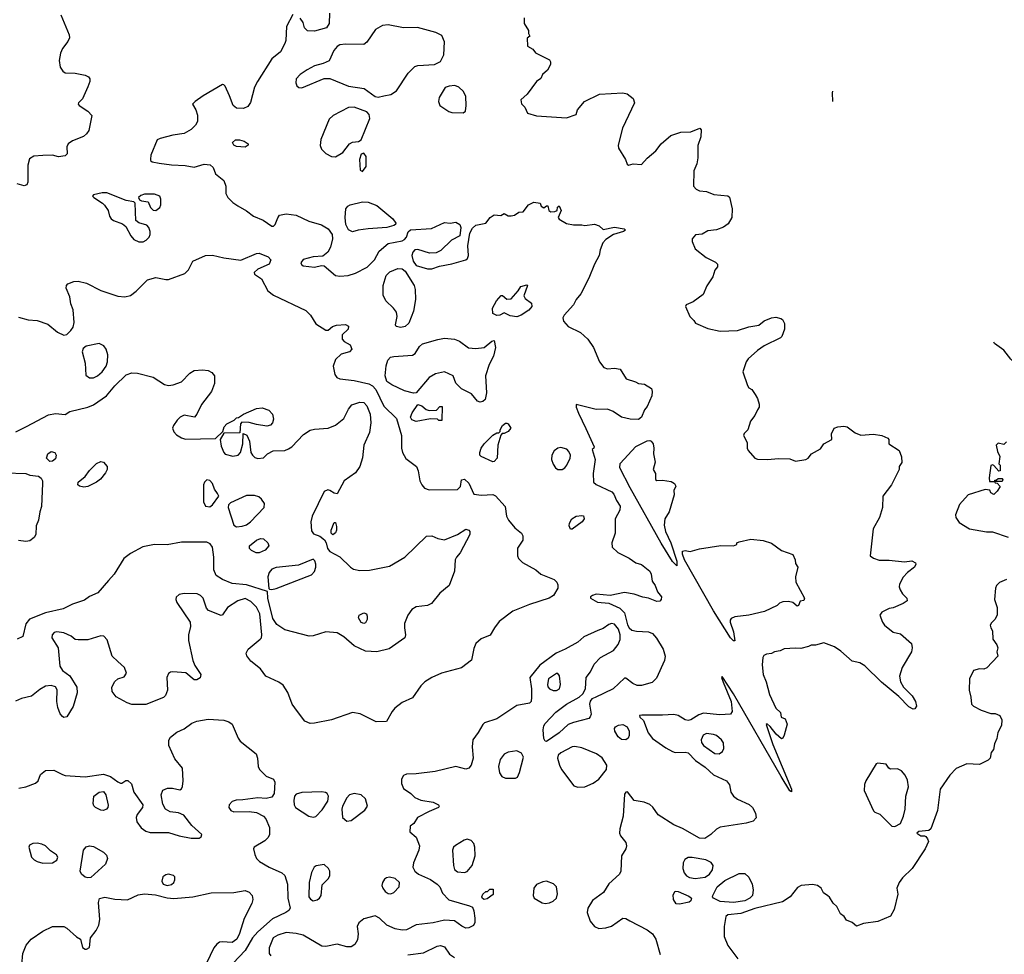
# Model space of a CAD drawing. Extents: x 1173029 to 1307123, y 522559 to 678521.
# Tile 368 of 623: x 1291203 to 1298159, y 560019 to 566622. Entities that reach past the tile are written whole.
import ezdxf

# ---------------------------------------------------------------- set-up
doc = ezdxf.new("R2010")
doc.units = 0

msp = doc.modelspace()

# ---------------------------------------------------------------- linework, layer by layer
at = {"layer": '0CON10XD'}
for points in [[(1291492.7, 566657.3), (1291552, 566515), (1291554, 566495), (1291542.1, 566467.9), (1291505, 566419.2), (1291491.2, 566385), (1291481.8, 566335), (1291487.9, 566287.9), (1291508.3, 566258.3), (1291525, 566247.5), (1291595, 566245.6), (1291665, 566230), (1291689.1, 566219.1), (1291698.8, 566205), (1291698.8, 566185), (1291685, 566147.5), (1291646.1, 566063.9), (1291617.5, 566035), (1291616.7, 566025), (1291622.5, 566015), (1291685, 565976.7), (1291712.5, 565945), (1291690.9, 565839.1), (1291674.3, 565815), (1291652.5, 565797.5), (1291575, 565766.5), (1291544.2, 565745), (1291535.8, 565725), (1291538, 565675), (1291525, 565660), (1291475.7, 565654.3), (1291435, 565664), (1291365, 565663.3), (1291303, 565657), (1291271.7, 565638.3), (1291260, 565595), (1291260, 565475), (1291253.9, 565456.1), (1291235, 565448.8), (1291183.6, 565463.6)], [(1293131.7, 566658.3), (1293086.7, 566575), (1293083.3, 566475), (1293076.7, 566455), (1293045.6, 566394.4), (1292984.4, 566345.6), (1292881.9, 566185), (1292862.5, 566145), (1292833, 566037), (1292815, 566010), (1292785, 565994.4), (1292735, 565996), (1292710.8, 566015), (1292684.4, 566085), (1292655, 566152.5), (1292645, 566162.5), (1292635, 566163.3), (1292498, 566085), (1292442, 566045), (1292423.3, 566025), (1292446.2, 565986.2), (1292458.1, 565948.1), (1292458, 565902), (1292445, 565876), (1292413.1, 565846.9), (1292365, 565819.2), (1292284, 565806), (1292195, 565783.8), (1292175, 565773.3), (1292129.2, 565665), (1292126.4, 565636.4), (1292127.5, 565627.5), (1292138.3, 565618.3), (1292188.3, 565608.3), (1292275, 565596.4), (1292372.2, 565592.2), (1292435, 565580), (1292505, 565601.4), (1292547.4, 565597.4), (1292568.7, 565578.7), (1292585, 565533.3), (1292646, 565485), (1292660, 565445), (1292660, 565395), (1292674, 565365), (1292709.7, 565329.7), (1292745, 565306.2), (1292805, 565272), (1292853.6, 565233.6), (1292923.8, 565205), (1292985, 565163.1), (1292996.4, 565163.6), (1293008.6, 565175), (1293026.7, 565223.3), (1293039.4, 565240.6), (1293085, 565250.9), (1293155, 565240.5), (1293245, 565199.1), (1293335, 565172.5), (1293382.5, 565145), (1293409.4, 565105), (1293412.2, 565075), (1293397.9, 565015), (1293380.2, 564979.8), (1293345, 564950.8), (1293275, 564945.6), (1293205, 564928), (1293188.8, 564905), (1293192.7, 564892.7), (1293205, 564883.8), (1293285, 564874.2), (1293335, 564886), (1293355, 564884.2), (1293435, 564814.3), (1293465, 564809.4), (1293522.5, 564815), (1293575, 564830.5), (1293656.6, 564873.4), (1293708.5, 564925), (1293743.2, 564986.8), (1293805, 565040.8), (1293905, 565060), (1293921.7, 565068.3), (1293935, 565086.7), (1293947.5, 565122.5), (1293965, 565138.6), (1294112.1, 565147.9), (1294205, 565188.6), (1294245, 565183.8), (1294285, 565191.2), (1294312.5, 565175), (1294320, 565155), (1294312.5, 565095), (1294254.4, 565065.6), (1294179.1, 564990.9), (1294145, 564975.7), (1294098.3, 564971.7), (1294015, 564997.8), (1293995, 564997.1), (1293980.2, 564979.8), (1293973.1, 564956.9), (1293981.7, 564915), (1294005, 564886.1), (1294085, 564861.1), (1294115, 564861.9), (1294168.5, 564881.5), (1294255, 564896.9), (1294355, 564925.8), (1294365.6, 564935), (1294372.9, 564955), (1294368.6, 565025), (1294383.8, 565115), (1294401.4, 565148.6), (1294425, 565170), (1294495, 565184.2), (1294526.7, 565225), (1294555, 565243.3), (1294601.7, 565238.3), (1294625, 565252.5), (1294655, 565236.7), (1294675, 565236.7), (1294697.7, 565242.3), (1294728.3, 565261.7), (1294760, 565265), (1294796.7, 565315), (1294835, 565332), (1294880, 565325), (1294886.7, 565305), (1294905, 565293.8), (1294925, 565307.5), (1294935, 565307.5), (1294942, 565275), (1294955, 565264), (1294983.3, 565266.7), (1295000, 565275), (1295003, 565297), (1295015, 565307.5), (1295027.5, 565275), (1295007.5, 565225), (1295015, 565212.5), (1295065, 565183.3), (1295115, 565172), (1295173.9, 565173.9), (1295195, 565168.8), (1295265, 565178), (1295295.8, 565165.8), (1295325, 565138.8), (1295405, 565157.1), (1295474.1, 565144.1), (1295483.3, 565135), (1295468.8, 565125), (1295399.2, 565105), (1295345, 565068.6), (1295322, 565045), (1295303.2, 564996.8), (1295296.9, 564955), (1295263.5, 564895), (1295224.5, 564795), (1295166.9, 564685)], [(1293392.5, 566667.5), (1293390, 566595), (1293369.2, 566565), (1293285, 566541.9), (1293235, 566544), (1293216, 566565), (1293205, 566602.5), (1293183.9, 566633.9)], [(1294767.5, 566635), (1294767.5, 566595), (1294797.5, 566545), (1294797.5, 566525), (1294807.5, 566505), (1294788.3, 566491.7), (1294790, 566435), (1294827.5, 566415), (1294847, 566387), (1294945, 566337.5), (1294952.5, 566325), (1294952.5, 566305), (1294932.5, 566265), (1294897.5, 566235), (1294883.9, 566206.1), (1294853.3, 566185), (1294787.5, 566095), (1294743.3, 566055), (1294748.8, 566028.8), (1294772.5, 566005), (1294790.7, 565960.7), (1294855, 565942), (1295065, 565930), (1295135, 565952.5), (1295143.3, 565985), (1295192.5, 566045), (1295300, 566095), (1295465, 566106.2), (1295495, 566097.5), (1295536.4, 566066.4), (1295546.7, 566035), (1295462, 565855), (1295430, 565735), (1295433.3, 565715), (1295483.3, 565635), (1295495, 565602.5), (1295505, 565593.8), (1295537, 565603), (1295595, 565600), (1295636.2, 565645), (1295696.2, 565695), (1295734.5, 565745.5), (1295803.3, 565805), (1295875, 565828), (1295945, 565830), (1296007, 565857), (1296017.5, 565845), (1296015.9, 565794.1), (1295993, 565733), (1295993, 565647), (1295986.7, 565605), (1295965.8, 565555), (1295964, 565445), (1295981.2, 565425), (1296005, 565413.1), (1296055, 565409.4), (1296106, 565386), (1296205, 565376.7), (1296218.3, 565368.3), (1296235.9, 565285.9), (1296234.3, 565225.7), (1296209.3, 565180.7), (1296176.4, 565156.4), (1296125, 565138.6), (1296065, 565130), (1296025, 565106), (1295978.3, 565101.7), (1295953.8, 565075), (1295953.3, 565055), (1295975, 565003.3), (1296052.7, 564942.7), (1296118.8, 564908.8), (1296132.5, 564895), (1296132.5, 564875), (1296115, 564852.5), (1296098.8, 564805), (1296057.3, 564742.7), (1296030.5, 564679.5), (1295960.7, 564629.3), (1295911.7, 564608.3), (1295907.5, 564595), (1295937.5, 564525), (1295966.4, 564496.4), (1295977, 564477), (1296065, 564440), (1296151.2, 564421.2), (1296275, 564426.7), (1296355, 564453.3), (1296425, 564463.8), (1296462.5, 564495), (1296515, 564516), (1296545, 564520), (1296580.7, 564510.7), (1296593.3, 564503.3), (1296606.7, 564475), (1296606.7, 564435), (1296586.7, 564385), (1296577.5, 564375), (1296462.7, 564317.3), (1296416.7, 564285), (1296350, 564225), (1296336, 564205), (1296311.2, 564135), (1296345, 564036.7), (1296355, 564020), (1296375, 564010), (1296398.8, 563975), (1296416.2, 563945), (1296426.2, 563905), (1296426.2, 563885), (1296416.7, 563865), (1296396.7, 563825), (1296366.7, 563785), (1296346.2, 563725), (1296320.6, 563699.4), (1296316.2, 563685), (1296342.5, 563635), (1296343.3, 563595), (1296349.3, 563579.3), (1296397.5, 563525), (1296416.4, 563516.4), (1296486.1, 563513.9), (1296565, 563522.5), (1296645, 563520), (1296685, 563502.5), (1296755.9, 563514.1), (1296773.3, 563525), (1296797.5, 563555), (1296860.3, 563589.7), (1296884.4, 563625.6), (1296940, 563655), (1296937.5, 563695), (1296957.5, 563735), (1296983.6, 563746.4), (1297025, 563750), (1297050, 563745), (1297105, 563703.3), (1297145, 563686.2), (1297235, 563693.3), (1297293.3, 563683.3), (1297336.4, 563666.4), (1297342.5, 563655), (1297342.5, 563625), (1297417.3, 563577.3), (1297433, 563533), (1297436.2, 563493.8), (1297417.5, 563465), (1297416.2, 563445), (1297361.9, 563335), (1297300.6, 563255), (1297299.2, 563175), (1297278, 563105), (1297233.8, 563025), (1297212.5, 562835), (1297235, 562816.7), (1297275, 562804), (1297345, 562804), (1297455, 562792), (1297505, 562799.2), (1297532.5, 562785), (1297533.3, 562775), (1297525.5, 562754.5), (1297474.5, 562715.5), (1297445, 562684.2), (1297419.4, 562635), (1297417.1, 562615), (1297423.4, 562593.4), (1297440, 562565), (1297471.2, 562535), (1297473.3, 562515), (1297445, 562497.1), (1297375, 562467.5), (1297345, 562462), (1297295, 562436.2), (1297278.8, 562415), (1297298, 562365), (1297313.4, 562343.4), (1297375, 562294.2), (1297425, 562282), (1297503.3, 562215), (1297508.8, 562185), (1297503.8, 562155), (1297438.2, 562045), (1297420, 561985), (1297426.5, 561945), (1297447.5, 561905), (1297509.1, 561845), (1297531.5, 561805), (1297538.6, 561771.4), (1297527.1, 561752.9), (1297515, 561750), (1297485, 561768.1), (1297415, 561839.4), (1297292.3, 561942.3), (1297175, 562057.1), (1297137.6, 562077.6), (1297085, 562090), (1297005, 562161.2), (1296960, 562190), (1296885, 562218.8), (1296825, 562204), (1296795, 562204), (1296775, 562194.3), (1296720.7, 562179.3), (1296685, 562182.5), (1296605, 562176.4), (1296575, 562162.9), (1296535, 562155.8), (1296515, 562143.8), (1296480, 562140), (1296460.7, 562129.3), (1296453.9, 562116.1), (1296448.8, 562065), (1296455.8, 561995), (1296476, 561945), (1296499.2, 561855), (1296545, 561756.7), (1296576.9, 561726.9), (1296583.3, 561695), (1296612, 561682), (1296624.3, 561645), (1296605, 561567.5), (1296595, 561546.7), (1296585, 561541.2), (1296547.5, 561575), (1296505, 561629.2), (1296485, 561647.5), (1296477.5, 561642.5), (1296525, 561500), (1296656.4, 561185), (1296655, 561167.5), (1296645, 561174.2), (1296582.5, 561275), (1296245, 561858.9), (1296165, 561982.5), (1296162, 561975), (1296172.4, 561942.4), (1296230.6, 561805), (1296236.2, 561735), (1296224, 561716), (1296148.6, 561711.4), (1296035, 561721.6), (1296000.5, 561709.5), (1295945, 561675.3), (1295925, 561670.7), (1295905, 561675.4), (1295854.2, 561705), (1295825, 561712.5), (1295745, 561707.3), (1295599.3, 561709.3), (1295582.5, 561705), (1295583.3, 561695), (1295610, 561670), (1295643.3, 561583.3), (1295674, 561544), (1295766.8, 561476.8), (1295815, 561450.8), (1295835, 561444.2), (1295905, 561447.8), (1295925, 561441.5), (1295977.5, 561387.5), (1296045, 561340.8), (1296105, 561286.1), (1296195.4, 561245.4), (1296218, 561215), (1296227.5, 561165), (1296246.3, 561136.3), (1296275, 561114.4), (1296356.9, 561076.9), (1296380, 561055), (1296400.8, 561015), (1296406.8, 560983.2), (1296385, 560959.4), (1296334.6, 560945.4), (1296152.7, 560917.3), (1296125, 560903.8), (1296085, 560864), (1296043, 560837), (1296005, 560839.2), (1295885, 560906.7)], [(1293735, 566075.8), (1293775, 566084.2), (1293825, 566094.2), (1293865, 566118.8), (1293948.5, 566245), (1293995, 566291.5), (1294015, 566299.5), (1294134.2, 566305.8), (1294175, 566327.5), (1294198.9, 566375), (1294204.4, 566465), (1294185, 566510), (1294142.4, 566532.4), (1294013.2, 566566.8), (1293915, 566565.5), (1293805, 566586.5), (1293765, 566580.6), (1293717.4, 566552.6), (1293655, 566464), (1293635, 566446), (1293505, 566450), (1293465, 566444.4), (1293445, 566432.9), (1293421.1, 566405), (1293388.8, 566331.2), (1293347.3, 566312.7), (1293285, 566295.7), (1293232.9, 566267.1), (1293184, 566235), (1293156, 566205), (1293152.5, 566175), (1293161.2, 566155), (1293175, 566142.5), (1293195, 566140), (1293354.3, 566205.7), (1293395, 566207.5), (1293525, 566152.3), (1293635.5, 566135.5), (1293715, 566079.2), (1293735, 566075.8)], [(1294335, 565963.3), (1294352.5, 565975), (1294358, 566015), (1294355, 566080), (1294339.2, 566115), (1294306, 566145), (1294276.3, 566156.3), (1294237, 566153), (1294207.7, 566142.3), (1294167.3, 566072.7), (1294161.4, 566045), (1294171.4, 566015), (1294235, 565973.1), (1294255, 565967.1), (1294335, 565963.3)], [(1296948.7, 566045), (1296944.4, 566105), (1296947.7, 566116.8)], [(1293435, 565652.5), (1293486.2, 565685), (1293533.7, 565746.3), (1293555, 565756.7), (1293597.3, 565762.7), (1293615.7, 565774.3), (1293676.4, 565925), (1293672.4, 565952.4), (1293655, 565972.2), (1293565, 566003.9), (1293525, 566002.2), (1293418, 565945), (1293390.3, 565919.7), (1293329.5, 565775), (1293324.5, 565734.5), (1293335, 565708), (1293365, 565678), (1293405, 565656.7), (1293435, 565652.5)], [(1292795, 565722), (1292735, 565726.2), (1292715, 565736.7), (1292706.7, 565755), (1292726.4, 565773.6), (1292755, 565773.8), (1292787.5, 565765), (1292816.7, 565745), (1292816.7, 565735), (1292795, 565722)], [(1293625, 565550), (1293650, 565585), (1293650, 565655), (1293635, 565680), (1293615, 565672.5), (1293603.8, 565635), (1293608.3, 565558.3), (1293625, 565550)], [(1292045, 565052.5), (1292075, 565053.3), (1292096.4, 565063.6), (1292116.7, 565085), (1292125.6, 565105), (1292125.6, 565125.6), (1292114.4, 565154.4), (1292100.3, 565170.3), (1292045, 565186.2), (1292024.1, 565204.1), (1292017.5, 565325), (1292010, 565335), (1291955, 565343.8), (1291818.9, 565398.9), (1291785, 565400), (1291723.3, 565385), (1291717.5, 565375), (1291726.7, 565365), (1291786.8, 565326.8), (1291800.8, 565310.8), (1291826.7, 565275), (1291836.7, 565235), (1291848.8, 565215), (1291865, 565202.9), (1291928.9, 565178.9), (1291951.4, 565161.4), (1291986.7, 565095), (1292009.5, 565069.5), (1292045, 565052.5)], [(1292165, 565273.3), (1292192.5, 565295), (1292200, 565315), (1292200, 565355), (1292192.5, 565375), (1292155, 565390), (1292085, 565390), (1292059.3, 565380.7), (1292042.5, 565365), (1292050, 565350), (1292063, 565343), (1292110, 565335), (1292127.5, 565295), (1292145, 565277.5), (1292165, 565273.3)], [(1293555, 565124), (1293525, 565136.7), (1293507.5, 565175), (1293501.5, 565225), (1293507.8, 565285), (1293521.4, 565305), (1293536.7, 565313.3), (1293625, 565335.6), (1293665, 565331.9), (1293725, 565308.6), (1293838.8, 565215), (1293860, 565185), (1293856.7, 565175), (1293845, 565168.8), (1293796.6, 565153.4), (1293665, 565144.5), (1293595, 565135.6), (1293555, 565124)], [(1291195, 564520), (1291262.3, 564502.3), (1291325, 564495.8), (1291401.3, 564471.3), (1291468.8, 564415), (1291515, 564392.5), (1291535, 564398), (1291564.5, 564425.5), (1291579.7, 564450.3), (1291586.8, 564483.2), (1291581.2, 564571.2), (1291564, 564615), (1291556, 564665), (1291532, 564725), (1291533.3, 564745), (1291542.5, 564755), (1291585, 564772), (1291615, 564774.2), (1291675, 564760.8), (1291775, 564707.8), (1291895, 564668.1), (1291945, 564664), (1291985, 564672.5), (1292026.4, 564703.6), (1292105, 564783.3), (1292165, 564800), (1292235, 564786), (1292255, 564787.5), (1292370.3, 564829.7), (1292395.7, 564854.3), (1292426, 564915), (1292515, 564956.7), (1292565, 564958.2), (1292645, 564939.1), (1292765, 564924), (1292875, 564971.4), (1292895, 564972.5), (1292957.3, 564947.3), (1292978, 564925), (1292966.2, 564895), (1292885, 564858.8), (1292860, 564835), (1292862.5, 564825), (1292911.2, 564791.2), (1292956.9, 564706.9), (1292996.9, 564676.9), (1293223.3, 564566.7), (1293258, 564535), (1293294.3, 564474.3), (1293365, 564427.5), (1293381.7, 564428.3), (1293413.3, 564455), (1293440, 564465), (1293505, 564469.2), (1293525, 564456.7), (1293523.6, 564436.4), (1293480, 564395), (1293480, 564365), (1293495, 564347.5), (1293536.7, 564325), (1293548.8, 564295), (1293532.5, 564275), (1293475, 564258), (1293435, 564222.5), (1293418.2, 564175), (1293428.1, 564115), (1293442.5, 564095), (1293464.6, 564084.6), (1293565, 564073.8), (1293668.8, 564048.8), (1293694.4, 564035), (1293719.6, 564009.6), (1293775, 563891.9), (1293864, 563805), (1293900, 563685), (1293900, 563595), (1293906.2, 563565), (1293931.7, 563521.7), (1294005.8, 563465), (1294017.5, 563435), (1294030.8, 563365), (1294044, 563335), (1294063, 563313), (1294095, 563301.4), (1294295, 563302.5), (1294317, 563323), (1294325, 563370), (1294345, 563376.7), (1294375, 563347.5), (1294410.8, 563270.8), (1294465, 563262), (1294545, 563267.5), (1294565, 563257.5), (1294633.6, 563183.6), (1294643.3, 563115), (1294656.7, 563085), (1294701.7, 563031.7), (1294747.5, 562995), (1294757.5, 562975), (1294757.5, 562945), (1294720.7, 562889.3), (1294720, 562835), (1294727.5, 562815), (1294755, 562786.7), (1294850, 562735), (1294884.5, 562704.5), (1294977.9, 562667.9), (1294998.3, 562648.3), (1295005, 562630), (1295004.3, 562605), (1294975, 562553.3), (1294942.5, 562535), (1294805, 562490), (1294687.4, 562442.6), (1294590.5, 562369.5), (1294556.7, 562325), (1294527.3, 562272.7), (1294462.2, 562247.8), (1294425, 562214), (1294410.6, 562179.4), (1294393.9, 562096.1), (1294325, 562043.3), (1294182, 562005), (1294115, 561975.6), (1294065, 561942.9), (1294037.1, 561915), (1293979.1, 561830.9), (1293905, 561797.5), (1293852.8, 561757.2), (1293834.2, 561735), (1293795, 561663.3), (1293720.9, 561660.9), (1293607.3, 561717.3), (1293555, 561727.8), (1293405, 561675.5), (1293285, 561650.9), (1293255, 561650.4), (1293216.6, 561666.6), (1293165.5, 561735)], [(1293895, 564448.6), (1293863.3, 564455), (1293856.7, 564466.7), (1293870.5, 564525), (1293864.5, 564555), (1293843.5, 564585), (1293789.5, 564635), (1293770.5, 564675), (1293771.8, 564745), (1293791.5, 564815), (1293818.3, 564841.7), (1293875, 564863.8), (1293905, 564860.9), (1293925, 564845.5), (1293990, 564745), (1293997.5, 564715), (1294000, 564645), (1293985, 564562.5), (1293951.3, 564478.7), (1293925, 564454.4), (1293895, 564448.6)], [(1295166.9, 564685), (1295134.4, 564645), (1295115, 564608.6), (1295048.8, 564535), (1295040, 564515), (1295045, 564492.5), (1295077.5, 564455), (1295165, 564411.2), (1295216, 564365), (1295257, 564307), (1295299.2, 564205), (1295328.8, 564165), (1295355, 564155.7), (1295405, 564160), (1295445, 564152), (1295487.5, 564085), (1295553.9, 564063.9), (1295575, 564051.2), (1295617.7, 564047.7), (1295665.9, 564015.9), (1295672, 563995), (1295669.2, 563965), (1295635, 563890), (1295616.7, 563865), (1295596.1, 563813.9), (1295575, 563796.7), (1295515, 563800), (1295455, 563813.3), (1295395, 563853.8), (1295355, 563870), (1295275, 563868.8), (1295135, 563902.5), (1295134.4, 563885), (1295151.6, 563841.6), (1295202.8, 563732.8), (1295260.6, 563605), (1295258.8, 563595), (1295246.7, 563585), (1295268.6, 563515), (1295253.3, 563415), (1295255.8, 563355), (1295275, 563337.1), (1295385.3, 563285.3), (1295399.5, 563269.5), (1295418.8, 563225), (1295445.3, 563185), (1295443.4, 563156.6), (1295410, 563095), (1295410.5, 562995), (1295386.5, 562925), (1295389.5, 562895), (1295428.8, 562858.8), (1295508.7, 562818.7), (1295555, 562785.6), (1295595, 562772), (1295655, 562725.8), (1295665.4, 562705), (1295671.1, 562655), (1295691.9, 562625), (1295708.9, 562578.9), (1295738.1, 562545), (1295735, 562526.7), (1295725.5, 562514.5), (1295705, 562510.8), (1295645, 562536), (1295605, 562542.2), (1295545, 562562.5), (1295475, 562576.1), (1295375.5, 562554.5), (1295275, 562562.5), (1295250, 562555), (1295236.7, 562545), (1295236.7, 562535), (1295285, 562505.8), (1295365, 562500.8), (1295442, 562465), (1295475, 562431.2), (1295497.6, 562347.6), (1295509.4, 562325), (1295528.8, 562308.8), (1295560.9, 562300.9), (1295645, 562297.3), (1295674.6, 562284.6), (1295701.7, 562251.7), (1295748.6, 562175), (1295762.5, 562125), (1295758, 562095), (1295701.3, 561968.7), (1295671.3, 561938.7), (1295595, 561919.1), (1295565, 561918.2), (1295535, 561931.2), (1295485, 561970), (1295475, 561970), (1295396.6, 561893.4), (1295267.8, 561832.2), (1295245.9, 561824.1), (1295232.5, 561807.5), (1295229.2, 561785), (1295239.4, 561715), (1295234.4, 561695.6), (1295223.8, 561685), (1295115, 561657.5), (1295078.1, 561641.9), (1295015, 561584.6), (1294925, 561521.4), (1294915, 561524), (1294905, 561543.3), (1294900.3, 561605), (1294905, 561632), (1294915, 561649.4), (1294990.4, 561729.6), (1295065.7, 561785), (1295155, 561836), (1295180.8, 561859.2), (1295199.2, 561895), (1295205.8, 561975), (1295235.4, 562014.6), (1295260.9, 562069.1), (1295305.3, 562114.7), (1295397.5, 562165), (1295431.4, 562208.6), (1295445, 562242.5), (1295445.5, 562275.5), (1295434.2, 562315), (1295405, 562352), (1295385, 562355.8), (1295365, 562350), (1295325, 562320), (1295286.5, 562306.5), (1295188.8, 562261.2), (1295145, 562224.4), (1295057.5, 562175), (1294992.5, 562147.5), (1294878.7, 562061.3), (1294806.2, 561975), (1294818.6, 561895), (1294819.2, 561835), (1294816, 561805), (1294805.8, 561794.2), (1294715, 561775.8), (1294575, 561683.1), (1294486.1, 561653.9), (1294475, 561643.3), (1294442, 561585), (1294404.3, 561535), (1294400.6, 561485), (1294405.5, 561405), (1294391.4, 561355), (1294377, 561333), (1294355, 561326.7), (1294285, 561344.6), (1294138.7, 561311.3), (1294005, 561293.1), (1293935, 561291.2), (1293915, 561281.8), (1293899.7, 561255), (1293899.1, 561225), (1293915, 561190.6), (1293965.5, 561155.5), (1293995, 561126.2), (1294038, 561108), (1294125, 561093.8), (1294162.5, 561075), (1294166.7, 561065), (1294162.5, 561055), (1294095, 561028), (1294012.5, 560985), (1293986.4, 560943.6), (1293962.5, 560925), (1293960, 560885), (1294005, 560846.7), (1294026.7, 560785), (1294021.9, 560755), (1293984, 560665), (1293980, 560635), (1293994, 560605), (1294020, 560585), (1294105, 560546.4), (1294151.9, 560515), (1294170, 560495), (1294189.7, 560449.7), (1294234.2, 560404.2), (1294381.7, 560361.7), (1294400.9, 560350.9), (1294412.5, 560325), (1294418.5, 560275), (1294417.4, 560242.6), (1294408.2, 560221.8), (1294376.7, 560205), (1294355, 560204.4), (1294326.4, 560216.4), (1294275, 560254.2), (1294205, 560260), (1294125, 560241.2), (1294005, 560226.4), (1293935, 560192.5), (1293905, 560189.3), (1293855, 560199.2), (1293796, 560225), (1293744.5, 560274.5), (1293715, 560290), (1293635, 560268.5), (1293598.3, 560241.7), (1293587.9, 560215), (1293593.1, 560163.1), (1293588.8, 560121.2), (1293570.9, 560089.1), (1293545, 560071.4), (1293515, 560072.2), (1293445, 560090.4), (1293365, 560073.3), (1293337, 560077), (1293205, 560153.6), (1293155, 560166.6), (1293085, 560172.8), (1293027.1, 560155), (1292994.5, 560135), (1292964.5, 560065), (1292964.5, 560024.5), (1292977.6, 560007.6)], [(1294715, 564522.9), (1294669.1, 564529.1), (1294625, 564552), (1294595.9, 564534.1), (1294575, 564531.2), (1294545, 564547.5), (1294544.3, 564585), (1294570.8, 564635), (1294605, 564672.5), (1294615, 564674.2), (1294645, 564647.1), (1294675, 564650), (1294725, 564706.9), (1294742.9, 564737.1), (1294785, 564748.8), (1294790, 564745), (1294765, 564670), (1294775, 564652.5), (1294818.8, 564618.8), (1294821.2, 564595), (1294800.7, 564569.3), (1294745, 564533.8), (1294715, 564522.9)], [(1291695, 564091.4), (1291725, 564092.9), (1291751.2, 564105), (1291785, 564133.8), (1291814.4, 564175), (1291823.1, 564205), (1291825.6, 564255), (1291814.2, 564295), (1291797.9, 564317.9), (1291765, 564334), (1291672.5, 564315), (1291651.2, 564298.8), (1291644.1, 564275.9), (1291665.8, 564195.8), (1291670.9, 564110.9), (1291695, 564091.4)], [(1294455, 563920), (1294437.3, 563927.3), (1294395, 563978.8), (1294323.9, 564013.9), (1294283.9, 564053.9), (1294265.9, 564105.9), (1294205, 564134), (1294140.7, 564119.3), (1294095, 564094.3), (1294003.9, 563986.1), (1293985, 563983.8), (1293920.9, 564000.9), (1293831.7, 564041.7), (1293795.5, 564065.5), (1293785.4, 564105), (1293792.4, 564177.6), (1293802.9, 564217.1), (1293823.3, 564236.7), (1293846.7, 564243.3), (1293978.1, 564251.9), (1293996.7, 564263.3), (1294027.4, 564312.6), (1294048.5, 564331.5), (1294157.2, 564362.8), (1294205, 564371.2), (1294275, 564365.6), (1294309.7, 564349.7), (1294374.1, 564304.1), (1294425, 564299.2), (1294485, 564306), (1294539.5, 564350.5), (1294556.1, 564356.1), (1294564.2, 564305), (1294550, 564245), (1294520.8, 564185), (1294493.1, 564105), (1294500, 563985), (1294490.3, 563939.7), (1294475, 563923.8), (1294455, 563920)], [(1298341.4, 564159.2), (1298260.8, 564150.8), (1298246, 564185), (1298205, 564223.8), (1298156.6, 564286.6), (1298090, 564335), (1298086.2, 564344.5)], [(1291175, 563710), (1291251.4, 563748.6), (1291405, 563830.5), (1291455, 563840.6), (1291525, 563833.8), (1291556.2, 563853.8), (1291685, 563884), (1291725, 563900.6), (1291815, 563963.8), (1291875, 564035.4), (1291955, 564112.2), (1291995, 564127.5), (1292035, 564124.5), (1292145, 564095.5), (1292225, 564044.5), (1292255, 564038.5), (1292287.6, 564042.4), (1292345.8, 564064.2), (1292405.3, 564124.7), (1292435, 564143.6), (1292495, 564149.1), (1292535, 564144.5), (1292559.5, 564129.5), (1292579.1, 564105), (1292579.3, 564050.7), (1292558.6, 563995), (1292486.2, 563903.8), (1292455, 563836.2), (1292436.7, 563815), (1292365, 563828.6), (1292336.2, 563815), (1292315, 563792), (1292288.6, 563755), (1292282.9, 563735), (1292290.6, 563710.6), (1292309.5, 563689.5), (1292345, 563667.8), (1292375, 563658.9), (1292586.4, 563663.6), (1292637.5, 563712.5), (1292647.5, 563745), (1292665, 563766.7), (1292718.3, 563791.7), (1292735, 563810), (1292748.3, 563811.7), (1292784.1, 563835.9), (1292875, 563876), (1292915, 563880), (1292962.3, 563862.3), (1292989.2, 563835), (1292995, 563800), (1292988.8, 563775), (1292975, 563756.7), (1292949.3, 563749.3), (1292875, 563761.2), (1292825, 563776.7), (1292772.5, 563777.5), (1292762.5, 563767.5), (1292757.5, 563702.5), (1292645, 563700), (1292620, 563655), (1292625, 563610), (1292643.9, 563563.9), (1292655, 563553.3), (1292708.8, 563538.8), (1292745.6, 563544.4), (1292763.3, 563565), (1292778.8, 563625), (1292782.5, 563697.5), (1292806.4, 563686.4), (1292826.4, 563643.6), (1292836.7, 563565), (1292846.7, 563545), (1292865, 563528.8), (1292885, 563522), (1292924.1, 563525.9), (1292954.4, 563555.6), (1292992.5, 563575), (1293075, 563579.2), (1293100.9, 563589.1), (1293126.2, 563605), (1293208.9, 563691.1), (1293255, 563721.1), (1293285, 563729.1), (1293383.1, 563736.9), (1293433.3, 563756.7), (1293492.9, 563805), (1293525, 563870), (1293548.7, 563901.3), (1293605, 563920.5), (1293635, 563918.2), (1293655, 563893.3), (1293679.2, 563835), (1293684.2, 563775), (1293673.1, 563705), (1293634, 563616), (1293624, 563526), (1293606.7, 563465), (1293575, 563419.6), (1293495.6, 563365), (1293445, 563272.5), (1293425, 563276.7), (1293395, 563296.7), (1293380.7, 563299.3), (1293355, 563287.5), (1293268, 563115), (1293260, 563075), (1293265, 563010), (1293279.3, 562989.3), (1293323.6, 562973.6), (1293356.4, 562946.4), (1293368.8, 562925), (1293378, 562885), (1293394.4, 562864.4), (1293465, 562828.1), (1293538.8, 562755), (1293560.9, 562740.9), (1293605, 562731.1), (1293675, 562732.7), (1293815, 562762.1), (1293923.3, 562825), (1294077, 562973), (1294115, 562975.8), (1294156.8, 562956.8), (1294205, 562946), (1294295.7, 562984.3), (1294355, 563022.5), (1294376, 563015), (1294382.5, 563005), (1294382.9, 562985), (1294314.4, 562855.6), (1294288, 562825), (1294280, 562805), (1294274.2, 562725), (1294237.1, 562625), (1294170.1, 562569.9), (1294112.8, 562497.2), (1294085, 562483.3), (1294005, 562474.7), (1293973.1, 562455), (1293945.3, 562415), (1293922.3, 562355), (1293920.8, 562325), (1293929.2, 562275), (1293924.5, 562255), (1293813.5, 562176.5), (1293725, 562155.3), (1293645, 562159.5), (1293565, 562198.5), (1293492.9, 562262.9), (1293445, 562289.3), (1293365, 562296.2), (1293275, 562268.6), (1293247, 562267), (1293075, 562310.4), (1293020.1, 562350.1), (1292992.1, 562392.1), (1292956.2, 562535), (1292953, 562583), (1292805, 562628.8), (1292705, 562639.7), (1292635, 562667.8), (1292591.8, 562695), (1292574.7, 562734.7), (1292574.2, 562825), (1292564.7, 562894.7), (1292548.9, 562918.9), (1292525, 562930.9), (1292345, 562931.2), (1292245, 562910.9), (1292155, 562913.8), (1292072.4, 562897.6), (1291985, 562850.8), (1291937.8, 562815), (1291870, 562705), (1291829.2, 562660.8), (1291755, 562573.3), (1291695, 562546), (1291660.3, 562519.7), (1291575, 562492.2), (1291510.2, 562459.8), (1291385, 562431.8), (1291272.4, 562387.6), (1291245.6, 562354.4), (1291225, 562263.3), (1291185.5, 562244.5)], [(1294005, 563784.4), (1293974.4, 563794.4), (1293964.2, 563815), (1293975, 563843.8), (1294015, 563902.5), (1294043.6, 563893.6), (1294075, 563867.5), (1294095, 563860), (1294147.5, 563862.5), (1294171.7, 563888.3), (1294188.3, 563888.3), (1294185, 563790), (1294165, 563790), (1294155, 563800), (1294105, 563801.2), (1294005, 563784.4)], [(1294545, 563497.5), (1294463.3, 563535), (1294453.3, 563545), (1294453.8, 563565), (1294464.1, 563595.9), (1294484.1, 563625.9), (1294545, 563686.7), (1294575, 563702.5), (1294587.5, 563702.5), (1294597.5, 563712.5), (1294597.5, 563725), (1294613.3, 563755), (1294635, 563772.5), (1294645, 563772.5), (1294655, 563767.5), (1294672.5, 563735), (1294655, 563713.3), (1294625, 563697.5), (1294612.5, 563697.5), (1294602.5, 563687.5), (1294581.2, 563615), (1294576.2, 563525), (1294555, 563500), (1294545, 563497.5)], [(1295845, 562762.5), (1295815, 562794.2), (1295735, 562924.6), (1295515.4, 563315.4), (1295443.8, 563456.2), (1295444.3, 563485.7), (1295555, 563606), (1295635, 563646.2), (1295655, 563648.8), (1295665, 563643.8), (1295678.8, 563625), (1295684.2, 563595), (1295680.8, 563555), (1295693.3, 563495), (1295678, 563445), (1295693.8, 563415), (1295693.9, 563373.9), (1295705, 563366.7), (1295745, 563368.8), (1295805, 563360), (1295830, 563345), (1295837.5, 563327.5), (1295824.2, 563295), (1295826, 563265), (1295792, 563145), (1295761.2, 563095), (1295755, 563050), (1295766.5, 563005), (1295802.2, 562925), (1295845, 562797.5), (1295845, 562762.5)], [(1298175, 563640), (1298155, 563620), (1298115, 563630), (1298103, 563617), (1298110.7, 563570.7), (1298127.5, 563535), (1298120, 563485), (1298130, 563475), (1298130, 563435), (1298121.7, 563431.7), (1298085, 563472.5), (1298075, 563476.7), (1298065, 563472.5), (1298052.5, 563385), (1298055, 563360), (1298090, 563360), (1298091.7, 563368.3), (1298105, 563370), (1298115, 563380), (1298145, 563380), (1298150, 563375), (1298145, 563360), (1298090, 563360), (1298095, 563350), (1298108.3, 563348.3), (1298130, 563325), (1298109.3, 563290.7), (1298085, 563267.5), (1298065, 563280), (1298057, 563297), (1298025, 563303.3), (1297903.3, 563265), (1297843.9, 563196.1), (1297813.6, 563123.6), (1297816.7, 563105), (1297840.5, 563070.5), (1297912.5, 563025), (1298034.3, 563004.3), (1298075, 563004), (1298187.1, 562967.1)], [(1291415, 563501.2), (1291392, 563525), (1291402, 563555), (1291425, 563572), (1291450, 563565), (1291460.8, 563545), (1291455, 563520), (1291435, 563503.8), (1291415, 563501.2)], [(1295035, 563444), (1295054.2, 563455.8), (1295068, 563475), (1295092, 563525), (1295094, 563545), (1295082.3, 563572.3), (1295067.5, 563587.5), (1295025, 563600), (1295004.3, 563595.7), (1294978, 563575), (1294962.5, 563545), (1294960.8, 563515), (1294970.9, 563480.9), (1294988.8, 563455), (1295005, 563444), (1295035, 563444)], [(1291655, 563320), (1291625, 563326.7), (1291612.5, 563335), (1291616.7, 563355), (1291664.2, 563395.8), (1291695, 563436.7), (1291744.2, 563485.8), (1291775, 563500), (1291795, 563496.2), (1291820, 563465), (1291820.8, 563445), (1291809.7, 563420.3), (1291773.3, 563375), (1291745, 563354), (1291685, 563324), (1291655, 563320)], [(1291101.7, 563421.7), (1291245, 563415.8), (1291275, 563404), (1291335, 563396.2), (1291355, 563382.5), (1291363.3, 563365), (1291363.8, 563345), (1291357.1, 563182.9), (1291344, 563145), (1291336.2, 563085), (1291320, 563045), (1291317.5, 562985), (1291305.9, 562964.1), (1291275, 562940), (1291245, 562936.2)], [(1292545, 563181.4), (1292563.8, 563195), (1292608.8, 563255), (1292601.2, 563275), (1292578, 563305), (1292565, 563346.2), (1292545, 563366), (1292525, 563370), (1292509.2, 563355), (1292502.2, 563335), (1292502.2, 563215), (1292515, 563184), (1292545, 563181.4)], [(1292735, 563038.1), (1292775, 563043.8), (1292805, 563053.2), (1292834.5, 563075), (1292929.2, 563175), (1292931.2, 563205), (1292911.2, 563235), (1292891.2, 563251.2), (1292860.5, 563260.5), (1292805, 563259.4), (1292691.5, 563208.5), (1292677.5, 563195), (1292675.6, 563175), (1292715, 563050.8), (1292735, 563038.1)], [(1295105, 563022.5), (1295093.6, 563023.6), (1295083.8, 563045), (1295086.7, 563065), (1295103.8, 563095), (1295135, 563114), (1295175, 563120), (1295186.4, 563116.4), (1295190, 563095), (1295176.7, 563075), (1295105, 563022.5)], [(1293415, 562983.3), (1293403.6, 562993.6), (1293403.8, 563015), (1293425, 563070), (1293435, 563070), (1293441.7, 563041.7), (1293440, 563015), (1293435, 562997.5), (1293415, 562983.3)], [(1291245, 562936.2), (1291195, 562942.9)], [(1292895, 562854.5), (1292874.5, 562854.5), (1292841.1, 562871.1), (1292826, 562885), (1292827.1, 562905), (1292875, 562945.6), (1292905, 562957.1), (1292925, 562954), (1292955.5, 562925.5), (1292962.9, 562905), (1292937.5, 562875), (1292895, 562854.5)], [(1296255, 562232.5), (1296245, 562234), (1296223.9, 562255), (1296105.2, 562445), (1295899.7, 562805), (1295884.5, 562845), (1295885, 562866.7), (1295905, 562872.5), (1295940, 562865), (1296005, 562882.9), (1296156.4, 562906.4), (1296245, 562903.8), (1296270, 562915), (1296270, 562925), (1296285, 562933.3), (1296369.3, 562950.7), (1296455, 562943.3), (1296515, 562923.8), (1296585, 562871.2), (1296665, 562842.5), (1296682.5, 562805), (1296685, 562780), (1296700, 562755), (1296684.1, 562685.9), (1296687.5, 562647.5), (1296746.7, 562535), (1296742.5, 562517.5), (1296717, 562513), (1296705, 562483.3), (1296695, 562478.8), (1296665, 562504), (1296635, 562511.2), (1296595, 562510), (1296570.6, 562499.4), (1296555, 562483.8), (1296465, 562440.8), (1296354.1, 562415.9), (1296255, 562403.2), (1296228.5, 562391.5), (1296221.3, 562378.7), (1296222.2, 562365), (1296245, 562298), (1296255, 562232.5)], [(1292985, 562596), (1293015, 562604.4), (1293265, 562700), (1293285, 562723.3), (1293294, 562755), (1293295.9, 562775.9), (1293288.3, 562798.3), (1293275, 562810), (1293171.7, 562768.3), (1293015, 562751.5), (1292985, 562740), (1292964.7, 562715.3), (1292955.4, 562685), (1292963.3, 562603.3), (1292967.5, 562597.5), (1292985, 562596)], [(1298175, 562668), (1298125, 562646.7), (1298103.8, 562625), (1298096.2, 562605), (1298090, 562525), (1298109.3, 562469.3), (1298108.8, 562415), (1298093.3, 562385), (1298068.3, 562361.7), (1298060, 562345), (1298063.8, 562325), (1298076.7, 562305), (1298077.5, 562245), (1298106.1, 562206.1), (1298112.5, 562185), (1298107.5, 562155), (1298112.5, 562125), (1298036.1, 562043.9), (1298015, 562033.3), (1297985, 562036.2), (1297942.5, 562025), (1297913.3, 561965), (1297910, 561885), (1297924, 561835), (1297928.6, 561785), (1297941.8, 561771.8), (1297996.7, 561743.3), (1298065, 561720), (1298095, 561721.2), (1298127.5, 561705), (1298142.5, 561675), (1298140, 561635), (1298113.3, 561585), (1298107, 561543), (1298091.2, 561505), (1298083.3, 561465), (1298067.5, 561445), (1298060, 561405), (1298045, 561390), (1297985, 561358.8), (1297895, 561363.8), (1297819.5, 561330.5), (1297773.8, 561285), (1297706.7, 561185), (1297686.2, 561035), (1297640, 560905), (1297627, 560893), (1297555, 560886.2), (1297542.5, 560875), (1297570, 560855), (1297595, 560856.7), (1297605, 560850), (1297617.5, 560835), (1297623.3, 560815), (1297600, 560765), (1297508.6, 560625), (1297440.5, 560559.5), (1297415.8, 560525), (1297400, 560485), (1297406.1, 560443.9), (1297381.2, 560335), (1297355, 560288.8), (1297265, 560250), (1297163.6, 560236.4), (1297115, 560217.5), (1297083.6, 560243.6), (1297045, 560259.2), (1297026.9, 560286.9), (1297002.9, 560305), (1296975, 560355.8), (1296949.8, 560379.8), (1296925, 560422.9), (1296912.5, 560432.5), (1296882.8, 560452.8), (1296865, 560486), (1296840, 560505), (1296805, 560510.8), (1296725, 560504.3), (1296699.1, 560490.9), (1296646.7, 560425), (1296591.2, 560388.8), (1296396.9, 560343.1), (1296296.8, 560306.8), (1296205, 560298.1), (1296192.9, 560285), (1296181.1, 560215), (1296181.1, 560145), (1296205, 560081.2), (1296276.8, 559986.8)], [(1293165.5, 561735), (1293127.7, 561785), (1293097.4, 561867.4), (1293065, 561919.2), (1293032.5, 561942.5), (1292942.5, 561985), (1292904, 562035), (1292835, 562090), (1292807.2, 562127.2), (1292803.6, 562146.4), (1292816.4, 562175), (1292901.1, 562245), (1292910, 562255), (1292914.5, 562275), (1292898.9, 562425), (1292875, 562470.8), (1292835, 562510.7), (1292795, 562532.4), (1292745, 562517.3), (1292670, 562470), (1292635, 562417.5), (1292625, 562412.5), (1292536.8, 562446.8), (1292522.9, 562465), (1292498.9, 562535), (1292479.4, 562555), (1292455.7, 562565.7), (1292365, 562568.2), (1292328.7, 562561.3), (1292308.3, 562541.7), (1292306.5, 562525), (1292313.6, 562505), (1292406.2, 562365), (1292409.3, 562335), (1292394.3, 562275), (1292394.3, 562235), (1292425.5, 562095), (1292439.7, 562059.7), (1292481.4, 561995), (1292477.2, 561972.8), (1292455, 561958.9), (1292435, 561957.8), (1292377.2, 562007.2), (1292285, 562015.6), (1292267.9, 562012.1), (1292255, 562003.8), (1292243.1, 561975), (1292248.1, 561885), (1292232.1, 561847.9), (1292217.9, 561832.1), (1292095, 561784.4), (1291994.6, 561784.6), (1291961.2, 561795), (1291885, 561837.8), (1291856.7, 561875), (1291854.5, 561905), (1291875, 561946), (1291895, 561964), (1291940.5, 561979.5), (1291956.2, 562005), (1291943.8, 562045), (1291895, 562087.1), (1291856.2, 562126.2), (1291821.7, 562241.7), (1291797.6, 562267.6), (1291775, 562269.4), (1291685, 562240), (1291615, 562240), (1291595, 562244), (1291565.4, 562265.4), (1291515, 562288.9), (1291465, 562297.5), (1291447, 562293), (1291431.4, 562275), (1291429.4, 562255), (1291475.5, 562185), (1291485.5, 562055), (1291505, 562024.3), (1291556.4, 561986.4), (1291605.6, 561905), (1291608.9, 561865), (1291581.3, 561768.7), (1291535, 561696.2), (1291515, 561692), (1291505, 561698), (1291488.7, 561718.7), (1291472.9, 561762.9), (1291465.5, 561805), (1291466.4, 561886.4), (1291455, 561907.5), (1291425, 561918.9), (1291385, 561912.9), (1291345, 561890), (1291285, 561842), (1291215, 561825.8), (1291172.9, 561807.1)], [(1293635, 562356.7), (1293615, 562363.8), (1293597.5, 562395), (1293600, 562415), (1293635, 562431.2), (1293652.5, 562425), (1293658.3, 562408.3), (1293658.8, 562385), (1293645, 562360), (1293635, 562356.7)], [(1294995, 561881.8), (1295015.5, 561895), (1295023.6, 561925), (1295016.4, 561986.4), (1295005, 562002), (1294995, 562002.5), (1294940, 561965), (1294932.9, 561925), (1294935, 561907.5), (1294946.7, 561895), (1294973, 561883), (1294995, 561881.8)], [(1291196.8, 561193.2), (1291245, 561202), (1291315, 561226.7), (1291333.3, 561245), (1291350.8, 561289.2), (1291385, 561316.2), (1291445, 561318.8), (1291505, 561288.8), (1291525, 561282), (1291665, 561272.2), (1291795, 561290.3), (1291845.2, 561275.2), (1291895, 561236.2), (1291915, 561227.5), (1291925, 561227.5), (1291952.3, 561247.7), (1291967.7, 561247.7), (1291993.6, 561223.6), (1292010, 561165), (1292072, 561075), (1292070, 561055), (1292033, 561007), (1292025.6, 560985), (1292031.1, 560955), (1292061.9, 560911.9), (1292095, 560889.4), (1292125, 560879.5), (1292255, 560878.5), (1292330, 560855), (1292415, 560838.1), (1292470.5, 560839.5), (1292485, 560847.5), (1292488.8, 560865), (1292419.5, 560929.5), (1292362.6, 561002.6), (1292325, 561017.1), (1292265, 561024.5), (1292233.3, 561045), (1292215, 561080), (1292201.9, 561145), (1292215, 561177.5), (1292246.4, 561193.6), (1292283.2, 561193.2), (1292335, 561180), (1292345, 561187.5), (1292352, 561205), (1292356.7, 561245), (1292352.9, 561335), (1292299.8, 561399.8), (1292257.1, 561495), (1292257.3, 561532.7), (1292268.3, 561551.7), (1292312.2, 561587.8), (1292365, 561611.4), (1292418.7, 561651.3), (1292454.5, 561665.5), (1292535, 561680.5), (1292645, 561672.5), (1292680.3, 561660.3), (1292704.3, 561644.3), (1292746.4, 561546.4), (1292761.4, 561525), (1292873.8, 561435), (1292883.8, 561405), (1292886.7, 561345), (1292896.7, 561325), (1292945, 561276.7), (1292995, 561256.7), (1293005.6, 561235.6), (1293000.9, 561155), (1292985, 561129.4), (1292945, 561120), (1292885, 561124.3), (1292779.1, 561110.9), (1292732, 561108), (1292705, 561097.8), (1292683.3, 561075), (1292680, 561055), (1292694.3, 561035), (1292715, 561025.4), (1292825, 561028.5), (1292875, 561020), (1292925, 560995.6), (1292942.2, 560975), (1292966.5, 560915), (1292968.5, 560865), (1292958.9, 560845), (1292935, 560820), (1292860, 560775), (1292853.8, 560765), (1292864.2, 560725), (1292875.8, 560695), (1292898, 560675), (1292964.1, 560634.1), (1293053.8, 560595), (1293075.7, 560575), (1293094.5, 560515), (1293097.3, 560415), (1293114, 560345), (1293105, 560328.8), (1293083.8, 560315), (1292989.9, 560270.1), (1292885, 560176.9), (1292847.5, 560135), (1292795.2, 560044.8), (1292711.5, 559955)], [(1295485, 561532.9), (1295455, 561537.1), (1295431.4, 561555), (1295407.1, 561595), (1295405.8, 561615), (1295412.5, 561625), (1295433.5, 561636.5), (1295465, 561641.3), (1295494.8, 561624.8), (1295508.2, 561595), (1295509.5, 561565), (1295502.5, 561545), (1295485, 561532.9)], [(1296145, 561434.3), (1296169.1, 561450.9), (1296178.1, 561471.9), (1296175, 561512.5), (1296161.4, 561535), (1296125, 561564.4), (1296105, 561572.2), (1296055, 561577.8), (1296032.6, 561567.4), (1296016.5, 561535), (1296020.9, 561515), (1296034.5, 561495), (1296115, 561437.1), (1296145, 561434.3)], [(1295145, 561200), (1295195, 561202.2), (1295255, 561227.5), (1295295, 561255.5), (1295347.7, 561325), (1295352.1, 561355), (1295317.7, 561407.7), (1295279.2, 561435), (1295175, 561476.5), (1295125, 561486.5), (1295105, 561483.5), (1295025, 561442.1), (1295006.5, 561425), (1295002.9, 561405), (1295016.5, 561355), (1295031.1, 561325), (1295118.3, 561208.3), (1295145, 561200)], [(1294635, 561263.3), (1294705, 561264), (1294718.8, 561271.2), (1294735, 561303.3), (1294761.3, 561411.3), (1294749.2, 561439.2), (1294715, 561455.4), (1294655, 561447.5), (1294625, 561432.9), (1294598.2, 561395), (1294586.4, 561345), (1294591.5, 561301.5), (1294608, 561275), (1294635, 561263.3)], [(1297385, 560922.5), (1297426.4, 560943.6), (1297446.1, 560993.9), (1297458.8, 561045), (1297462.5, 561135), (1297481.7, 561201.7), (1297475, 561250), (1297460, 561285), (1297432.5, 561315), (1297405, 561328.8), (1297355, 561327.5), (1297342.5, 561335), (1297325, 561362.5), (1297265, 561370), (1297253.3, 561365), (1297180, 561245), (1297171.7, 561218.3), (1297170, 561175), (1297235, 561032.5), (1297245, 561022.5), (1297279.5, 561009.5), (1297365, 560923.3), (1297385, 560922.5)], [(1291795, 561035.3), (1291775, 561036.7), (1291737.1, 561055), (1291727.2, 561067.2), (1291722.5, 561085), (1291726.9, 561135), (1291765, 561165.4), (1291795, 561168.8), (1291811.8, 561145), (1291827.6, 561072.4), (1291824.6, 561055), (1291815, 561043.9), (1291795, 561035.3)], [(1293275, 560987.3), (1293295, 560993.5), (1293340, 561040), (1293379.4, 561100.6), (1293385.6, 561135), (1293374.3, 561155), (1293363, 561163), (1293336.9, 561166.9), (1293195, 561162.9), (1293155, 561150.6), (1293144.4, 561135), (1293140.5, 561105), (1293141.5, 561075), (1293151.1, 561055), (1293246, 560995), (1293275, 560987.3)], [(1293515, 560960), (1293545, 560962.9), (1293642, 561038), (1293660, 561065), (1293645, 561116.7), (1293615, 561145.8), (1293565, 561155.8), (1293533.3, 561145), (1293512.9, 561125), (1293484.2, 561065), (1293479.2, 561045), (1293484.3, 560984.3), (1293515, 560960)], [(1295885, 560906.7), (1295825, 560932.7), (1295713.2, 561003.2), (1295675, 561058.8), (1295655, 561077.5), (1295615, 561092.5), (1295545, 561106.2), (1295495.9, 561165.9), (1295485, 561163.8), (1295475, 561150), (1295467.5, 560995), (1295443.1, 560905), (1295440.8, 560875), (1295448, 560855), (1295485, 560808.8), (1295491.1, 560785), (1295485.6, 560765), (1295455.4, 560714.6), (1295450, 560605), (1295440, 560585), (1295365, 560515.7), (1295327.5, 560455), (1295250.7, 560399.3), (1295217.1, 560345), (1295212.9, 560315), (1295232.8, 560252.8), (1295264.4, 560214.4), (1295295, 560200), (1295345, 560205.7), (1295385, 560218.6), (1295465, 560273.3), (1295485, 560272.5), (1295514.3, 560255), (1295635, 560192.5), (1295672.7, 560162.7), (1295696.4, 560125), (1295727.8, 560017.8)], [(1291365, 560663.5), (1291435, 560664.5), (1291466.2, 560683.8), (1291471.4, 560705), (1291461.7, 560721.7), (1291419.7, 560749.7), (1291384.5, 560784.5), (1291357.9, 560797.9), (1291325, 560804.3), (1291295, 560802), (1291270.8, 560789.2), (1291266.2, 560775), (1291286, 560705), (1291304, 560685), (1291325, 560673.3), (1291365, 560663.5)], [(1291685, 560558.6), (1291665, 560564.3), (1291640, 560585), (1291630, 560605), (1291654.6, 560755.4), (1291671.7, 560778.3), (1291695, 560786.2), (1291725, 560780.8), (1291795, 560740.5), (1291815, 560720), (1291823.8, 560695), (1291808.5, 560655), (1291705, 560561.9), (1291685, 560558.6)], [(1294345, 560597.1), (1294365, 560602.9), (1294400.5, 560645), (1294419.6, 560715), (1294418.9, 560775), (1294411.3, 560801.3), (1294393.1, 560823.1), (1294365, 560831.2), (1294344.2, 560825.8), (1294282.3, 560787.7), (1294267.5, 560775), (1294260, 560755), (1294267.5, 560645), (1294275, 560616.7), (1294295, 560602), (1294345, 560597.1)], [(1293275, 560396.4), (1293305, 560403.8), (1293320, 560415), (1293331.9, 560435), (1293340.7, 560509.3), (1293384.4, 560555), (1293393.8, 560576.2), (1293392.9, 560605), (1293385.4, 560625), (1293355, 560653.3), (1293297.1, 560642.9), (1293284, 560635), (1293265, 560596.7), (1293247.3, 560525), (1293245.5, 560425), (1293257.1, 560407.1), (1293275, 560396.4)], [(1295975, 560555.3), (1296045, 560564.7), (1296076.5, 560585), (1296097.8, 560615), (1296102.5, 560645), (1296087.5, 560667.5), (1296050, 560685), (1295955, 560703.1), (1295925, 560702.1), (1295901.6, 560688.4), (1295890.4, 560665), (1295887.8, 560625), (1295897.2, 560595), (1295915, 560573.4), (1295935, 560562.1), (1295975, 560555.3)], [(1292245, 560505.6), (1292275, 560512.2), (1292291.2, 560525), (1292298, 560545), (1292298, 560565), (1292288.8, 560575), (1292255, 560584.3), (1292235, 560580), (1292214, 560565), (1292206, 560535), (1292216.2, 560515), (1292245, 560505.6)], [(1296245, 560384.8), (1296152.6, 560392.6), (1296104, 560415), (1296098, 560425), (1296100.8, 560435), (1296130.4, 560495), (1296185, 560540.6), (1296285, 560590.4), (1296325, 560589.1), (1296353.6, 560563.6), (1296377.9, 560515), (1296384.6, 560475), (1296380.9, 560435), (1296361.8, 560415), (1296325, 560397.2), (1296245, 560384.8)], [(1293825, 560446.9), (1293845, 560454.4), (1293884.4, 560495), (1293885.8, 560525), (1293855, 560553.1), (1293815, 560563.1), (1293795, 560560), (1293780.7, 560549.3), (1293765.6, 560525), (1293762.2, 560505), (1293767.5, 560485), (1293785, 560461.4), (1293805, 560449.4), (1293825, 560446.9)], [(1294915, 560378.7), (1294945, 560382.5), (1294971.4, 560395), (1294994.5, 560415.5), (1295002.5, 560445), (1294995.8, 560495), (1294975, 560515.5), (1294925, 560534.7), (1294899.1, 560530.9), (1294855, 560512.2), (1294834.5, 560485), (1294829.5, 560435), (1294836.7, 560415), (1294895, 560383.3), (1294915, 560378.7)], [(1291217.5, 559945), (1291224, 560025), (1291247.9, 560082.1), (1291284.5, 560125.5), (1291365, 560181.9), (1291435, 560214.4), (1291515, 560214.3), (1291535, 560204.2), (1291605, 560141.2), (1291632.5, 560125), (1291646.4, 560066.4), (1291664.2, 560054.2), (1291675, 560054), (1291695, 560067.5), (1291704, 560135), (1291743.5, 560186.5), (1291762.5, 560225), (1291769.1, 560265), (1291760, 560385), (1291767.1, 560412.9), (1291805, 560422.2), (1291875, 560407.8), (1291965, 560404.5), (1292040.5, 560439.5), (1292085, 560446.9), (1292161.2, 560438.8), (1292245, 560418), (1292292.6, 560412.6), (1292425, 560425.4), (1292555, 560453.6), (1292715, 560456.1), (1292795, 560468.6), (1292825, 560457.5), (1292844.8, 560434.8), (1292849.5, 560405), (1292843, 560377), (1292787.8, 560272.2), (1292754.8, 560165), (1292736.3, 560125), (1292705, 560101.1), (1292633.3, 560106.7), (1292615, 560104.2), (1292595, 560091.2), (1292575, 560063.8), (1292441.8, 559788.2)], [(1294485, 560406.7), (1294472.3, 560412.3), (1294468.8, 560425), (1294475, 560442.5), (1294495, 560462.5), (1294507.5, 560462.5), (1294525, 560480), (1294548.3, 560478.3), (1294548.3, 560441.7), (1294505, 560410), (1294485, 560406.7)], [(1295865, 560372.5), (1295841.2, 560375), (1295821.5, 560405), (1295820.4, 560439.6), (1295835, 560464), (1295855, 560462.5), (1295929.8, 560429.8), (1295948.8, 560415), (1295944.1, 560395.9), (1295932.7, 560387.3), (1295865, 560372.5)], [(1293945, 560015.6), (1294055, 560028), (1294152.5, 560075), (1294175, 560080), (1294205, 560071.2), (1294240.5, 560020.5), (1294275, 559996.2)]]:
    msp.add_lwpolyline(points, dxfattribs=at)

doc.saveas('drawing.dxf')
